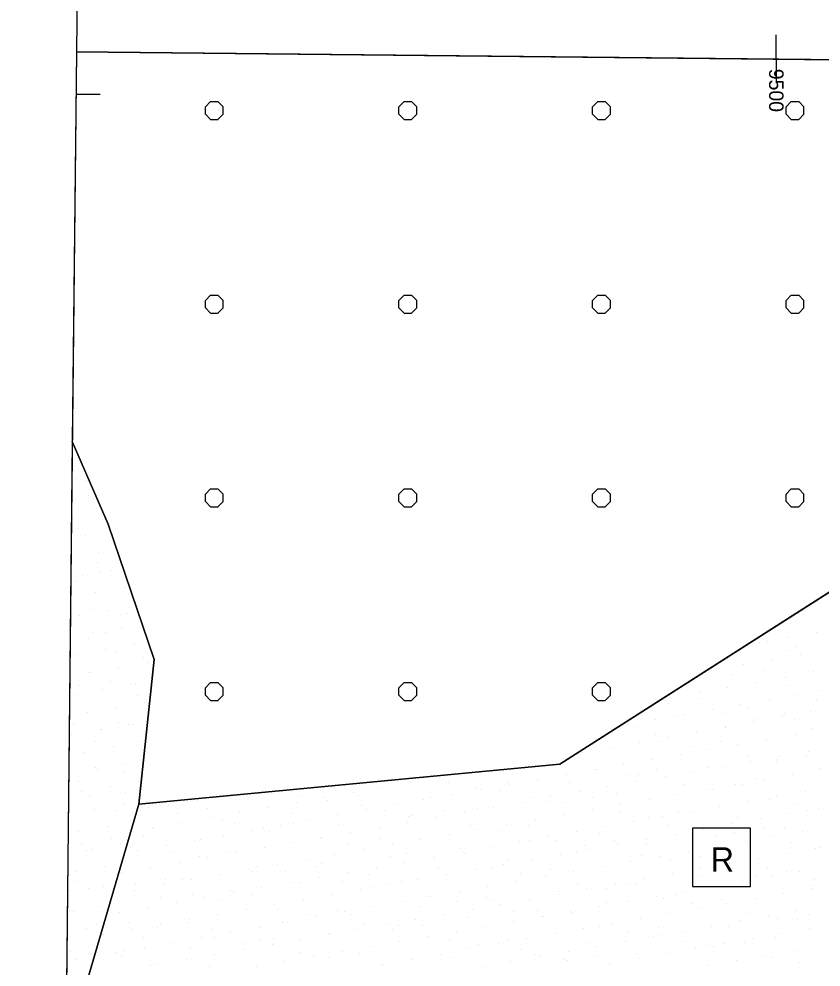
# Model space of a CAD drawing. Extents: x 419109 to 421295, y 4452223 to 4457798.
# Drawn here: x 419108.7 to 419523.1, y 4454549.2 to 4455038.8 of the extents above; entities that cross this region are included whole.
import ezdxf

# ---------------------------------------------------------------- set-up
doc = ezdxf.new("R2010")
doc.units = 0
for name, color, linetype in [('ADA', 7, 'Continuous'), ('Default', 7, 'Continuous'), ('LJ_SEMBOL', 7, 'Continuous'), ('PAFTALAMA', 7, 'Continuous'), ('PL_AYA_PARK_DINLENME', 7, 'Continuous'), ('PL_AYA_REKREASYON_AL', 7, 'Continuous'), ('PL_KA_TARIM_ALANI', 7, 'Continuous'), ('TR_PARKALANI', 7, 'Continuous'), ('TR_TARIMALANI', 7, 'Continuous')]:
    doc.layers.add(name, color=color, linetype=linetype)

# ---------------------------------------------------------------- blocks, each defined once
blk = doc.blocks.new('POINT_DISPLAY')
at = {"layer": 'Default'}
blk.add_line((0, 0), (0, 0), dxfattribs=at)

msp = doc.modelspace()

# ---------------------------------------------------------------- linework, layer by layer
at = {"layer": 'ADA'}
for p, q in [((419154.81, 4454777.82), (419136.29, 4454820.53)), ((419646.92, 4454819.1), (419388.17, 4454654)), ((419178.62, 4454707.97), (419154.81, 4454777.82)), ((419170.68, 4454633.36), (419178.62, 4454707.97)), ((419388.17, 4454654), (419170.68, 4454633.36)), ((419170.68, 4454633.36), (419132.9, 4454504.27))]:
    msp.add_line(p, q, dxfattribs=at)
at = {"layer": 'LJ_SEMBOL'}
msp.add_lwpolyline([(419456.67, 4454590.81), (419486.67, 4454590.81), (419486.67, 4454620.81), (419456.67, 4454620.81)], close=True, dxfattribs=at)
at = {"layer": 'PAFTALAMA'}
for p, q in [((419500, 4455018.07), (419500, 4455030.57)), ((421266.41, 4454999.4), (419138.44, 4455021.89)), ((419500, 4455018.07), (419500, 4455005.57)), ((419138.21, 4455000), (419150.71, 4455000))]:
    msp.add_line(p, q, dxfattribs=at)
for points in [[(419168.18, 4457798.01), (419138.44, 4455021.89), (421266.41, 4454999.4), (421295.36, 4457775.52)], [(419138.44, 4455021.89), (419108.72, 4452245.78), (421237.47, 4452223.29), (421266.41, 4454999.4)]]:
    msp.add_lwpolyline(points, dxfattribs=at)
at = {"layer": 'PL_AYA_PARK_DINLENME'}
msp.add_line((419136.29, 4454820.53), (419132.9, 4454504.27), dxfattribs=at)
msp.add_lwpolyline([(419132.9, 4454504.27), (419170.68, 4454633.36), (419178.62, 4454707.97), (419154.81, 4454777.82), (419136.29, 4454820.53)], dxfattribs=at)
at = {"layer": 'PL_AYA_REKREASYON_AL'}
msp.add_lwpolyline([(419665.62, 4454709.23), (419646.92, 4454819.1), (419388.17, 4454654), (419170.68, 4454633.36), (419132.9, 4454504.27)], dxfattribs=at)
at = {"layer": 'PL_KA_TARIM_ALANI'}
for points in [[(419159.16, 4456956.55), (419138.44, 4455021.89), (419792.54, 4455014.98)], [(419792.54, 4455014.98), (419138.44, 4455021.89), (419136.29, 4454820.53)], [(419136.29, 4454820.53), (419154.81, 4454777.82), (419178.62, 4454707.97), (419170.68, 4454633.36), (419388.17, 4454654), (419646.92, 4454819.1), (419618.35, 4454925.46), (419783.44, 4454965.14), (419792.54, 4455014.98)]]:
    msp.add_lwpolyline(points, dxfattribs=at)
at = {"layer": 'TR_TARIMALANI'}
for p, q in [((419205.01, 4454993.42), (419207.71, 4454996.13)), ((419207.75, 4454996.14), (419211.58, 4454996.14)), ((419214.26, 4454993.42), (419211.55, 4454996.13)), ((419305.01, 4454993.42), (419307.71, 4454996.13)), ((419307.75, 4454996.14), (419311.58, 4454996.14)), ((419314.26, 4454993.42), (419311.55, 4454996.13)), ((419405, 4454993.42), (419407.71, 4454996.13)), ((419407.75, 4454996.14), (419411.58, 4454996.14)), ((419414.25, 4454993.42), (419411.55, 4454996.13)), ((419505, 4454993.42), (419507.71, 4454996.13)), ((419507.75, 4454996.14), (419511.58, 4454996.14)), ((419514.25, 4454993.42), (419511.54, 4454996.13)), ((419207.72, 4454986.88), (419205.01, 4454989.59)), ((419205.04, 4454989.6), (419205.04, 4454993.43)), ((419211.55, 4454986.88), (419214.25, 4454989.59)), ((419214.29, 4454989.6), (419214.29, 4454993.43)), ((419307.72, 4454986.88), (419305.01, 4454989.59)), ((419305.04, 4454989.6), (419305.04, 4454993.43)), ((419311.55, 4454986.88), (419314.25, 4454989.59)), ((419314.29, 4454989.6), (419314.29, 4454993.43)), ((419407.71, 4454986.88), (419405.01, 4454989.59)), ((419405.04, 4454989.6), (419405.04, 4454993.43)), ((419411.54, 4454986.88), (419414.25, 4454989.59)), ((419414.29, 4454989.6), (419414.29, 4454993.43)), ((419507.71, 4454986.88), (419505, 4454989.59)), ((419505.04, 4454989.6), (419505.04, 4454993.43)), ((419511.54, 4454986.88), (419514.25, 4454989.59)), ((419514.29, 4454989.6), (419514.29, 4454993.43)), ((419207.75, 4454986.89), (419211.58, 4454986.89)), ((419307.75, 4454986.89), (419311.58, 4454986.89)), ((419407.75, 4454986.89), (419411.58, 4454986.89)), ((419507.75, 4454986.89), (419511.58, 4454986.89)), ((419207.75, 4454896.14), (419211.58, 4454896.14)), ((419307.75, 4454896.14), (419311.58, 4454896.14)), ((419407.75, 4454896.14), (419411.58, 4454896.14)), ((419507.75, 4454896.14), (419511.58, 4454896.14)), ((419205.01, 4454893.43), (419207.71, 4454896.13)), ((419205.04, 4454889.6), (419205.04, 4454893.43)), ((419214.26, 4454893.43), (419211.55, 4454896.13)), ((419214.29, 4454889.6), (419214.29, 4454893.43)), ((419305.01, 4454893.43), (419307.71, 4454896.13)), ((419305.04, 4454889.6), (419305.04, 4454893.43)), ((419314.26, 4454893.43), (419311.55, 4454896.13)), ((419314.29, 4454889.6), (419314.29, 4454893.43)), ((419405, 4454893.43), (419407.71, 4454896.13)), ((419405.04, 4454889.6), (419405.04, 4454893.43)), ((419414.25, 4454893.43), (419411.55, 4454896.13)), ((419414.29, 4454889.6), (419414.29, 4454893.43)), ((419505, 4454893.43), (419507.71, 4454896.13)), ((419505.04, 4454889.6), (419505.04, 4454893.43)), ((419514.25, 4454893.43), (419511.54, 4454896.13)), ((419514.29, 4454889.6), (419514.29, 4454893.43)), ((419207.72, 4454886.89), (419205.01, 4454889.59)), ((419207.75, 4454886.89), (419211.58, 4454886.89)), ((419211.55, 4454886.89), (419214.25, 4454889.59)), ((419307.72, 4454886.89), (419305.01, 4454889.59)), ((419307.75, 4454886.89), (419311.58, 4454886.89)), ((419311.55, 4454886.89), (419314.25, 4454889.59)), ((419407.71, 4454886.89), (419405.01, 4454889.59)), ((419407.75, 4454886.89), (419411.58, 4454886.89)), ((419411.54, 4454886.89), (419414.25, 4454889.59)), ((419507.71, 4454886.89), (419505, 4454889.59)), ((419507.75, 4454886.89), (419511.58, 4454886.89)), ((419511.54, 4454886.89), (419514.25, 4454889.59)), ((419205.01, 4454793.43), (419207.71, 4454796.14)), ((419205.04, 4454789.6), (419205.04, 4454793.43)), ((419207.75, 4454796.14), (419211.58, 4454796.14)), ((419214.26, 4454793.43), (419211.55, 4454796.14)), ((419214.29, 4454789.6), (419214.29, 4454793.43)), ((419305.01, 4454793.43), (419307.71, 4454796.14)), ((419305.04, 4454789.6), (419305.04, 4454793.43)), ((419307.75, 4454796.14), (419311.58, 4454796.14)), ((419314.26, 4454793.43), (419311.55, 4454796.14)), ((419314.29, 4454789.6), (419314.29, 4454793.43)), ((419405, 4454793.43), (419407.71, 4454796.14)), ((419405.04, 4454789.6), (419405.04, 4454793.43)), ((419407.75, 4454796.14), (419411.58, 4454796.14)), ((419414.25, 4454793.43), (419411.55, 4454796.14)), ((419414.29, 4454789.6), (419414.29, 4454793.43)), ((419505, 4454793.43), (419507.71, 4454796.14)), ((419505.04, 4454789.6), (419505.04, 4454793.43)), ((419507.75, 4454796.14), (419511.58, 4454796.14)), ((419514.25, 4454793.43), (419511.54, 4454796.14)), ((419514.29, 4454789.6), (419514.29, 4454793.43)), ((419207.72, 4454786.89), (419205.01, 4454789.6)), ((419211.55, 4454786.89), (419214.25, 4454789.6)), ((419307.72, 4454786.89), (419305.01, 4454789.6)), ((419311.55, 4454786.89), (419314.25, 4454789.6)), ((419407.71, 4454786.89), (419405.01, 4454789.6)), ((419411.54, 4454786.89), (419414.25, 4454789.6)), ((419507.71, 4454786.89), (419505, 4454789.6)), ((419511.54, 4454786.89), (419514.25, 4454789.6)), ((419207.75, 4454786.89), (419211.58, 4454786.89)), ((419307.75, 4454786.89), (419311.58, 4454786.89)), ((419407.75, 4454786.89), (419411.58, 4454786.89)), ((419507.75, 4454786.89), (419511.58, 4454786.89)), ((419205.01, 4454693.43), (419207.71, 4454696.14)), ((419207.75, 4454696.14), (419211.58, 4454696.14)), ((419214.26, 4454693.43), (419211.55, 4454696.14)), ((419305.01, 4454693.43), (419307.71, 4454696.14)), ((419307.75, 4454696.14), (419311.58, 4454696.14)), ((419314.26, 4454693.43), (419311.55, 4454696.14)), ((419405, 4454693.43), (419407.71, 4454696.14)), ((419407.75, 4454696.14), (419411.58, 4454696.14)), ((419414.25, 4454693.43), (419411.55, 4454696.14)), ((419205.04, 4454689.6), (419205.04, 4454693.43)), ((419214.29, 4454689.6), (419214.29, 4454693.43)), ((419305.04, 4454689.6), (419305.04, 4454693.43)), ((419314.29, 4454689.6), (419314.29, 4454693.43)), ((419405.04, 4454689.6), (419405.04, 4454693.43)), ((419414.29, 4454689.6), (419414.29, 4454693.43)), ((419207.72, 4454686.89), (419205.01, 4454689.6)), ((419207.75, 4454686.89), (419211.58, 4454686.89)), ((419211.55, 4454686.89), (419214.25, 4454689.6)), ((419307.72, 4454686.89), (419305.01, 4454689.6)), ((419307.75, 4454686.89), (419311.58, 4454686.89)), ((419311.55, 4454686.89), (419314.25, 4454689.6)), ((419407.71, 4454686.89), (419405.01, 4454689.6)), ((419407.75, 4454686.89), (419411.58, 4454686.89)), ((419411.54, 4454686.89), (419414.25, 4454689.6))]:
    msp.add_line(p, q, dxfattribs=at)

# ---------------------------------------------------------------- block references
at = {"layer": 'TR_PARKALANI', "xscale": 0.1, "yscale": 0.10000000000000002}
for p in [(419142.89, 4454804.59), (419137.93, 4454801.57), (419143.65, 4454800.38), (419144.59, 4454792.59), (419151.25, 4454783.61), (419136.48, 4454781), (419139.31, 4454775.76), (419143.14, 4454772.02), (419149.8, 4454763.04), (419135.84, 4454756.06), (419149.45, 4454757.88), (419141.69, 4454751.46), (419150.61, 4454753.46), (419156.46, 4454754.06), (419137.96, 4454748.24), (419163.12, 4454745.08), (419148.35, 4454742.48), (419140.24, 4454730.89), (419147.14, 4454733.76), (419155.01, 4454733.5), (419161.91, 4454731.16), (419164.9, 4454731.69), (419514.09, 4454731.1), (419514.32, 4454733.29), (419146.9, 4454721.91), (419153.41, 4454722.05), (419161.67, 4454724.52), (419520.75, 4454722.12), (419144.53, 4454718.99), (419168.33, 4454715.54), (419491.21, 4454716.91), (419495.54, 4454717.1), (419505.98, 4454719.52), (419138.79, 4454710.33), (419153.56, 4454712.93), (419158.44, 4454711.46), (419505.42, 4454712.78), (419510.31, 4454714.5), (419512.64, 4454710.54), (419173.21, 4454708.86), (419174.99, 4454706.56), (419483.1, 4454705.33), (419497.87, 4454707.93), (419144.52, 4454701.53), (419145.45, 4454701.35), (419160.22, 4454703.96), (419468.32, 4454702.72), (419492.94, 4454702.33), (419493.93, 4454703.13), (419519.3, 4454701.56), (419155.83, 4454696.69), (419168.87, 4454695.85), (419477.3, 4454700.01), (419489.76, 4454696.35), (419504.53, 4454698.95), (419140.19, 4454694.37), (419152.11, 4454692.37), (419166.88, 4454694.98), (419460.21, 4454691.14), (419474.98, 4454693.74), (419506.84, 4454694.8), (419521.61, 4454692.2), (419137.34, 4454689.77), (419169.74, 4454689.16), (419173.54, 4454686), (419445.44, 4454688.53), (419459.92, 4454687.84), (419496.42, 4454687.37), (419511.19, 4454689.97), (419520.88, 4454686.58), (419144, 4454680.79), (419158.77, 4454683.39), (419444.28, 4454685.52), (419466.87, 4454682.16), (419481.64, 4454684.76), (419485.04, 4454682.62), (419517.85, 4454680.99), (419437.33, 4454676.95), (419449.2, 4454678.66), (419452.1, 4454679.55), (419473.82, 4454680.31), (419488.59, 4454677.71), (419503.08, 4454678.39), (419504.23, 4454680.03), (419509.39, 4454676.94), (419136.72, 4454674.67), (419150.66, 4454671.81), (419151.49, 4454672.07), (419159.97, 4454675.33), (419165.43, 4454674.41), (419167.13, 4454674.39), (419422.56, 4454674.34), (419426.9, 4454673.36), (419473.53, 4454673.18), (419473.55, 4454672.98), (419488.31, 4454675.78), (419518.14, 4454672.5), (419135.88, 4454669.2), (419437.71, 4454669.01), (419443.99, 4454667.97), (419458.76, 4454670.57), (419494.97, 4454666.8), (419509.74, 4454669.41), (419148.48, 4454665.69), (419157.32, 4454662.83), (419172.09, 4454665.43), (419414.44, 4454662.76), (419429.22, 4454665.36), (419440.81, 4454665.83), (419455.58, 4454663.22), (419465.42, 4454661.59), (419471.22, 4454665.54), (419480.19, 4454664.2), (419142.54, 4454660.22), (419399.67, 4454660.15), (419435.88, 4454656.38), (419450.65, 4454658.99), (419485.12, 4454658.01), (419500.49, 4454656.42), (419501.63, 4454657.82), (419515.53, 4454657.73), (419516.4, 4454660.43), (419148.02, 4454652.37), (419163.98, 4454653.85), (419407.79, 4454651.34), (419421.11, 4454653.78), (419464.66, 4454652.46), (419472.08, 4454652.61), (419486.85, 4454655.22), (419499.89, 4454655.41), (419523.06, 4454651.45), (419149.21, 4454651.24), (419162.79, 4454649.77), (419325.81, 4454647.13), (419391.56, 4454648.57), (419406.33, 4454651.17), (419422.56, 4454648.74), (419428.82, 4454648.5), (419438.2, 4454651.06), (419442.54, 4454647.4), (419457.31, 4454650.01), (419489, 4454646.78), (419508.29, 4454648.84), (419139.59, 4454645.18), (419155.87, 4454642.26), (419170.64, 4454644.87), (419296.27, 4454641.92), (419311.04, 4454644.53), (419330.45, 4454644.67), (419345.23, 4454642.06), (419360.87, 4454644.38), (419362.02, 4454643.36), (419376.79, 4454645.97), (419392.98, 4454644.53), (419412.99, 4454642.2), (419427.77, 4454644.8), (419452.1, 4454643.53), (419453.17, 4454642.82), (419478.74, 4454643.63), (419482.52, 4454643.24), (419493.51, 4454646.24), (419141.09, 4454639.66), (419145.41, 4454637.6), (419163.94, 4454639.5), (419253.12, 4454638), (419266.72, 4454636.71), (419281.5, 4454639.32), (419283.53, 4454637.71), (419332.47, 4454638.15), (419347.24, 4454640.76), (419357.14, 4454640.57), (419374.77, 4454636.85), (419383.45, 4454636.99), (419398.22, 4454639.59), (419417.33, 4454638.86), (419449.2, 4454638.42), (419463.97, 4454641.03), (419466.88, 4454640.92), (419500.18, 4454637.26), (419514.95, 4454639.86), (419162.53, 4454633.28), (419186.2, 4454632.67), (419200.97, 4454635.27), (419251.95, 4454634.11), (419267.89, 4454635.39), (419285.47, 4454632.65), (419302.93, 4454632.94), (419317.7, 4454635.55), (419321.31, 4454636.61), (419353.91, 4454631.78), (419368.68, 4454634.38), (419381.49, 4454634.89), (419389.54, 4454634.25), (419405.18, 4454636.57), (419419.65, 4454633.22), (419434.43, 4454635.82), (419470.63, 4454632.05), (419485.4, 4454634.65), (419496.42, 4454635.71), (419511.19, 4454633.11), (419147.75, 4454630.68), (419159.32, 4454630.07), (419171.43, 4454630.06), (419175.79, 4454631.32), (419190.56, 4454628.72), (419206.2, 4454631.04), (419222.41, 4454628.9), (419237.18, 4454631.5), (419249.63, 4454628.68), (419273.38, 4454627.73), (419288.16, 4454630.34), (419297.44, 4454630.18), (419309.82, 4454626.97), (419312.21, 4454627.58), (419327.85, 4454629.9), (419339.13, 4454629.17), (419345.65, 4454630.93), (419390.11, 4454628.01), (419404.88, 4454630.61), (419419.09, 4454629.04), (419441.09, 4454626.84), (419449.5, 4454628.76), (419455.86, 4454629.44), (419506.84, 4454628.28), (419515.95, 4454630.23), (419521.61, 4454630.88), (419192.86, 4454623.69), (419207.63, 4454626.29), (419213.8, 4454624.72), (419220.1, 4454623.51), (419243.84, 4454622.52), (419250.52, 4454623.22), (419258.61, 4454625.13), (419273.98, 4454623), (419309.59, 4454623.96), (419324.36, 4454626.57), (419341.75, 4454622.37), (419360.57, 4454622.8), (419372.17, 4454622.08), (419375.34, 4454625.4), (419426.31, 4454624.24), (419433.86, 4454626.44), (419444.27, 4454622.3), (419477.29, 4454623.07), (419480.11, 4454626.26), (419492.06, 4454625.67), (419139.64, 4454619.09), (419154.41, 4454621.7), (419155.04, 4454618.98), (419177.96, 4454620.76), (419178.09, 4454621.08), (419214.3, 4454617.31), (419229.07, 4454619.92), (419234.88, 4454620.9), (419238.14, 4454619.04), (419280.04, 4454618.75), (419294.82, 4454621.36), (419331.02, 4454617.59), (419345.79, 4454620.19), (419356.53, 4454619.76), (419396.77, 4454619.03), (419408.44, 4454618.34), (419411.54, 4454621.63), (419447.75, 4454617.86), (419462.52, 4454620.46), (419463.4, 4454621.23), (419478.18, 4454618.62), (419493.82, 4454620.94), (419504.46, 4454620.59), (419513.5, 4454619.3), (419141.07, 4454612.98), (419156.71, 4454615.3), (419161.08, 4454612.72), (419173.18, 4454616.55), (419199.52, 4454614.71), (419202.31, 4454615.08), (419250.5, 4454613.54), (419264.42, 4454615.7), (419265.27, 4454616.15), (419279.19, 4454613.09), (419294.83, 4454615.41), (419301.48, 4454612.38), (419316.25, 4454614.98), (419367.23, 4454613.82), (419372.6, 4454614.38), (419382, 4454616.42), (419386.07, 4454614.55), (419416.48, 4454614.27), (419418.2, 4454612.65), (419432.78, 4454612.66), (419432.98, 4454615.26), (419468.62, 4454616.62), (419483.95, 4454614.09), (419498.72, 4454616.69), (419507.72, 4454613.41), (419143.55, 4454609.34), (419146.3, 4454610.11), (419166.47, 4454611.12), (419169.98, 4454609.5), (419184.75, 4454612.1), (419187.09, 4454609.02), (419217.5, 4454608.74), (419220.96, 4454608.33), (419235.73, 4454610.94), (419286.7, 4454609.77), (419308.74, 4454607.88), (419336.76, 4454610.41), (419337.68, 4454608.61), (419339.15, 4454607.6), (419352.45, 4454611.21), (419388.66, 4454607.44), (419396.94, 4454608.7), (419400.84, 4454611.95), (419403.43, 4454610.05), (419454.41, 4454608.88), (419469.18, 4454611.49), (419505.38, 4454607.71), (419520.16, 4454610.32), (419522.49, 4454610.81), (419191.41, 4454603.12), (419201.86, 4454606.42), (419206.18, 4454605.73), (419257.16, 4454604.56), (419265.09, 4454602.49), (419271.93, 4454607.17), (419300.92, 4454606.45), (419308.14, 4454603.4), (419322.91, 4454606), (419323.51, 4454605.28), (419361.11, 4454604.73), (419373.89, 4454604.84), (419424.86, 4454603.67), (419430.39, 4454606.74), (419439.64, 4454606.28), (419445.16, 4454604.13), (419460.8, 4454606.45), (419475.84, 4454602.51), (419490.61, 4454605.11), (419138.19, 4454598.53), (419152.96, 4454601.13), (419161.87, 4454597.91), (419176.64, 4454600.52), (419227.62, 4454599.35), (419229.25, 4454598.53), (419231.4, 4454601.21), (419242.39, 4454601.96), (419246.17, 4454598.6), (419261.82, 4454600.92), (419278.59, 4454598.19), (419293.37, 4454600.79), (419325.27, 4454600.77), (419344.34, 4454599.63), (419353.05, 4454600.07), (419359.11, 4454602.23), (419367.82, 4454597.46), (419383.47, 4454599.78), (419395.32, 4454598.46), (419410.09, 4454601.07), (419461.07, 4454599.9), (419474.7, 4454598.93), (419495.56, 4454600.07), (419505.11, 4454598.64), (419512.05, 4454598.73), (419137.6, 4454593.28), (419184.48, 4454594.25), (419193.41, 4454594.56), (419198.07, 4454594.14), (419212.84, 4454596.75), (419249.05, 4454592.98), (419253.6, 4454592.85), (419263.82, 4454595.58), (419275.72, 4454593.39), (419289.43, 4454596.81), (419306.13, 4454593.11), (419314.8, 4454594.42), (419329.57, 4454597.02), (419365.77, 4454593.25), (419380.55, 4454595.86), (419431.52, 4454594.69), (419446.3, 4454597.3), (419459.73, 4454596.11), (419482.5, 4454593.53), (419489.47, 4454596.32), (419497.27, 4454596.13), (419519.91, 4454594.39), (419134.66, 4454588.82), (419144.85, 4454589.55), (419152.37, 4454590.68), (419168.53, 4454588.93), (419168.84, 4454591.93), (419183.3, 4454591.54), (419217.76, 4454588.88), (419219.5, 4454587.77), (419234.28, 4454590.37), (419285.25, 4454589.21), (419290.49, 4454590.79), (419300.03, 4454591.81), (419336.23, 4454588.04), (419351, 4454590.65), (419388.05, 4454588.18), (419397.37, 4454592.25), (419401.98, 4454589.48), (419412.14, 4454589.65), (419416.75, 4454592.09), (419423.89, 4454592.14), (419427.78, 4454591.97), (419452.96, 4454588.32), (419467.73, 4454590.92), (419484.07, 4454590.43), (419518.71, 4454589.76), (419519.02, 4454591.11), (419181.92, 4454584.92), (419198.39, 4454586.72), (419204.73, 4454585.16), (419213.16, 4454584.12), (419228.8, 4454586.44), (419255.71, 4454584), (419270.48, 4454586.6), (419306.69, 4454582.83), (419320.04, 4454585.58), (419321.46, 4454585.44), (419334.81, 4454582.98), (419350.45, 4454585.29), (419352.21, 4454584.22), (419372.44, 4454584.27), (419387.21, 4454586.88), (419423.41, 4454583.11), (419438.18, 4454585.71), (419441.69, 4454584.44), (419448.24, 4454586.47), (419472.1, 4454584.15), (419489.16, 4454584.55), (419503.93, 4454587.15), (419135, 4454578.51), (419136.74, 4454577.96), (419151.51, 4454580.57), (419175.19, 4454579.96), (419189.96, 4454582.56), (419226.17, 4454578.79), (419240.94, 4454581.39), (419242.7, 4454578.91), (419273.11, 4454578.62), (419291.91, 4454580.23), (419316.38, 4454580.26), (419342.89, 4454579.06), (419357.66, 4454581.67), (419376.56, 4454578.54), (419393.87, 4454577.9), (419408.64, 4454580.5), (419412.4, 4454582.5), (419456.46, 4454581.83), (419459.62, 4454579.34), (419474.39, 4454581.94), (419510.59, 4454578.17), (419160.42, 4454577.35), (419196.62, 4454573.58), (419211.39, 4454576.18), (419257.47, 4454576.3), (419262.37, 4454575.02), (419277.14, 4454577.62), (419280.54, 4454576.29), (419313.35, 4454573.85), (419328.12, 4454576.46), (419340.72, 4454574.58), (419364.35, 4454577.77), (419379.1, 4454575.29), (419379.12, 4454575.16), (419394.76, 4454577.48), (419430.07, 4454574.13), (419444.84, 4454576.73), (419486, 4454576.62), (419495.82, 4454575.57), (419500.77, 4454574.02), (419511.02, 4454573.87), (419516.41, 4454576.34), (419143.4, 4454568.98), (419148.9, 4454570.98), (419165.37, 4454572.24), (419167.08, 4454568.37), (419180.14, 4454569.63), (419181.85, 4454570.98), (419195.78, 4454571.95), (419208.87, 4454568.37), (419232.83, 4454569.81), (419244.7, 4454572.33), (419247.6, 4454572.41), (419283.8, 4454568.64), (419287.02, 4454571.09), (419298.57, 4454571.25), (419301.79, 4454568.49), (419304.89, 4454570.61), (419317.43, 4454570.81), (419349.55, 4454570.08), (419364.32, 4454572.69), (419400.53, 4454568.92), (419408.67, 4454569.95), (419415.3, 4454571.52), (419439.08, 4454569.67), (419466.28, 4454570.36), (419475.18, 4454569.91), (419481.05, 4454572.96), (419517.25, 4454569.19), (419152.3, 4454565.77), (419173.03, 4454564.4), (419203.28, 4454564.6), (419209.68, 4454564.42), (419218.05, 4454567.2), (419240.1, 4454564.14), (419254.26, 4454563.43), (419269.03, 4454566.04), (419269.05, 4454566.65), (419320.01, 4454564.87), (419331.33, 4454563.28), (419334.78, 4454567.48), (419370.98, 4454563.71), (419385.76, 4454566.31), (419423.44, 4454567.35), (419436.73, 4454565.15), (419439.34, 4454565.95), (419451.51, 4454567.75), (419487.71, 4454563.98), (419499.53, 4454564.23), (419502.48, 4454566.59), (419173.74, 4454559.39), (419188.51, 4454562), (419197.38, 4454558.73), (419224.46, 4454561.82), (419233.21, 4454562.69), (419239.49, 4454560.83), (419290.46, 4454559.66), (419305.24, 4454562.27), (419341.44, 4454558.5), (419346.11, 4454560.67), (419356.21, 4454561.1), (419361.75, 4454562.99), (419403.5, 4454561.99), (419407.19, 4454559.94), (419421.96, 4454562.54), (419452.98, 4454562.14), (419458.17, 4454558.77), (419463.69, 4454560.27), (419467.76, 4454559.53), (419472.94, 4454561.38), (419483.4, 4454561.85), (419135.29, 4454557.4), (419146.29, 4454556.21), (419158.97, 4454556.79), (419161.54, 4454554.76), (419162.76, 4454557.46), (419209.94, 4454555.62), (419224.71, 4454558.22), (419254, 4454556.61), (419260.92, 4454554.45), (419268.77, 4454554), (419275.69, 4454557.06), (419284.41, 4454556.32), (419326.67, 4454555.89), (419331.83, 4454554.06), (419367.67, 4454558.02), (419375.65, 4454555.47), (419377.64, 4454554.73), (419392.42, 4454557.33), (419406.06, 4454555.18), (419427.85, 4454556.31), (419428.62, 4454553.56), (419443.39, 4454556.17), (419494.37, 4454555), (419497.3, 4454554.32), (419509.14, 4454557.61), (419138.62, 4454552.99), (419176.67, 4454549.93), (419180.4, 4454550.41), (419195.17, 4454553.02), (419207.08, 4454549.65), (419231.37, 4454549.25), (419246.15, 4454551.85), (419295.99, 4454550.1), (419297.12, 4454550.68), (419311.9, 4454553.29), (419348.1, 4454549.52), (419362.87, 4454552.12), (419390.42, 4454552.86), (419392.01, 4454552.34), (419413.85, 4454550.96), (419464.83, 4454549.79), (419479.6, 4454552.4), (419512.07, 4454551.72)]:
    msp.add_blockref('POINT_DISPLAY', p, dxfattribs=at)

# ---------------------------------------------------------------- texts
at = {"layer": 'LJ_SEMBOL'}
msp.add_text('R', height=12.5, dxfattribs=at).set_placement((419466.06, 4454598.51))
at = {"layer": 'PAFTALAMA'}
msp.add_text('9500', height=7.5, rotation=270, dxfattribs=at).set_placement((419496.25, 4455013.07))

doc.saveas('drawing.dxf')
